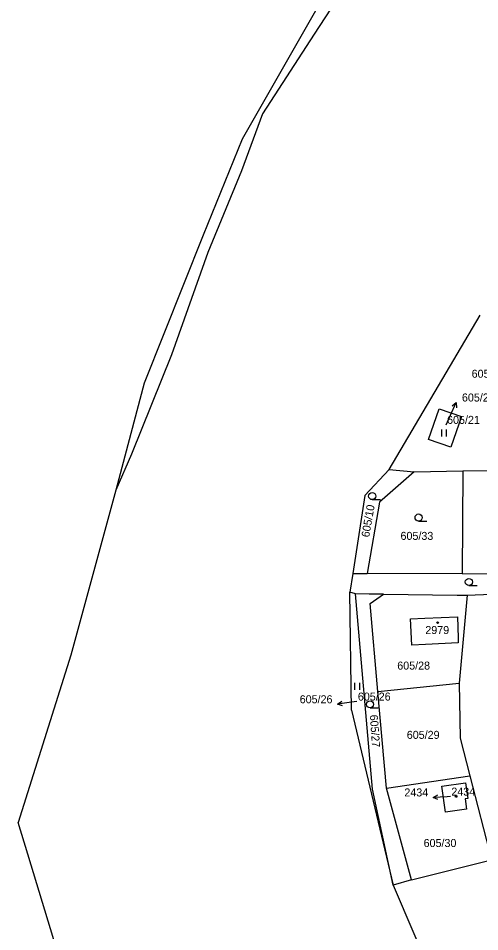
# Model space of a CAD drawing. Extents: x -735249 to -729401, y -1124843 to -1121828.
# Drawn here: x -735248.5 to -735150.6, y -1123798.3 to -1123604.3 of the extents above; entities that cross this region are included whole.
import ezdxf

# ---------------------------------------------------------------- set-up
doc = ezdxf.new("R2010")
doc.units = 0
for name, color, linetype in [('Vrstva 1', 7, 'Continuous'), ('Vrstva 13', 7, 'Continuous'), ('Vrstva 16', 7, 'Continuous'), ('Vrstva 18', 7, 'Continuous'), ('Vrstva 19', 7, 'Continuous'), ('Vrstva 25', 7, 'Continuous')]:
    doc.layers.add(name, color=color, linetype=linetype)

msp = doc.modelspace()

# ---------------------------------------------------------------- linework, layer by layer
at = {"layer": 'Vrstva 1'}
for points in [[(-735175.07, -1123591.23), (-735185.79, -1123607.72), (-735196.73, -1123624.62)], [(-735196.73, -1123624.62), (-735201.18, -1123636.73), (-735208.29, -1123654.09), (-735216.03, -1123675.79), (-735224.54, -1123696.9), (-735227.83, -1123704.56)], [(-735169.82, -1123700.17), (-735150.56, -1123667.38)], [(-735161.49, -1123693.76), (-735159.25, -1123687.26)], [(-735159.25, -1123687.26), (-735154.51, -1123688.89)], [(-735154.51, -1123688.89), (-735156.75, -1123695.39)], [(-735156.75, -1123695.39), (-735161.49, -1123693.76)], [(-735174.98, -1123705.69), (-735169.82, -1123700.17)], [(-735169.82, -1123700.17), (-735164.55, -1123700.62)], [(-735164.55, -1123700.62), (-735171.91, -1123707.06)], [(-735164.55, -1123700.62), (-735154.23, -1123700.46)], [(-735154.23, -1123700.46), (-735154.33, -1123722.33)], [(-735154.23, -1123700.46), (-735148.11, -1123700.37)], [(-735174.98, -1123705.69), (-735177.54, -1123722.23)], [(-735171.91, -1123707.06), (-735174.54, -1123722.24)], [(-735177.54, -1123722.23), (-735178.21, -1123726.17)], [(-735177.54, -1123722.23), (-735174.54, -1123722.24)], [(-735154.33, -1123722.33), (-735174.54, -1123722.24)], [(-735137.13, -1123722.41), (-735154.33, -1123722.33)], [(-735177.83, -1123751.28), (-735178.21, -1123726.17)], [(-735176.98, -1123726.57), (-735178.21, -1123726.17)], [(-735173.38, -1123768.07), (-735176.98, -1123726.57)], [(-735174.07, -1123726.6), (-735176.98, -1123726.57)], [(-735171.08, -1123726.64), (-735174.07, -1123726.6)], [(-735173.9, -1123728.59), (-735171.08, -1123726.64)], [(-735171.08, -1123726.64), (-735155.43, -1123726.83)], [(-735155.43, -1123726.83), (-735153.33, -1123726.81)], [(-735153.33, -1123726.81), (-735155.03, -1123745.54)], [(-735153.33, -1123726.81), (-735134.41, -1123726.09)], [(-735172.22, -1123747.32), (-735173.9, -1123728.59)], [(-735165.3, -1123731.87), (-735162.31, -1123731.76)], [(-735165.05, -1123737.48), (-735165.3, -1123731.87)], [(-735162.31, -1123731.76), (-735155.33, -1123731.44)], [(-735155.33, -1123731.44), (-735155.24, -1123735.88)], [(-735155.21, -1123736.99), (-735162.11, -1123737.34)], [(-735155.24, -1123735.88), (-735155.21, -1123736.99)], [(-735162.11, -1123737.34), (-735165.05, -1123737.48)], [(-735172.22, -1123747.32), (-735155.03, -1123745.54)], [(-735155.03, -1123745.54), (-735154.78, -1123757.24)], [(-735170.39, -1123767.81), (-735172.22, -1123747.32)], [(-735177.83, -1123751.28), (-735169.01, -1123788.42)], [(-735154.78, -1123757.24), (-735152.73, -1123765.23)], [(-735170.39, -1123767.81), (-735152.73, -1123765.23)], [(-735152.73, -1123765.23), (-735148.17, -1123783.06)], [(-735169.01, -1123788.42), (-735173.38, -1123768.07)], [(-735165.14, -1123787.3), (-735170.39, -1123767.81)], [(-735158.67, -1123767.44), (-735153.63, -1123766.7)], [(-735157.87, -1123772.93), (-735158.67, -1123767.44)], [(-735153.63, -1123766.7), (-735153.14, -1123770.01)], [(-735153.14, -1123770.01), (-735153.74, -1123770.1)], [(-735153.74, -1123770.1), (-735153.42, -1123772.28)], [(-735153.42, -1123772.28), (-735157.87, -1123772.93)], [(-735165.14, -1123787.3), (-735148.17, -1123783.06)], [(-735165.14, -1123787.3), (-735169.01, -1123788.42)], [(-735169.01, -1123788.42), (-735160.44, -1123808.46)]]:
    msp.add_lwpolyline(points, dxfattribs=at)
at = {"layer": 'Vrstva 13'}
for points in [[(-735182.96, -1123598.22), (-735201.04, -1123630.01)], [(-735201.04, -1123630.01), (-735209.3, -1123650.37)], [(-735209.3, -1123650.37), (-735221.81, -1123681.81)], [(-735221.81, -1123681.81), (-735227.83, -1123704.56)], [(-735227.83, -1123704.56), (-735237.39, -1123739.59)], [(-735237.39, -1123739.59), (-735248.53, -1123775.09)], [(-735246.48, -1123781.85), (-735248.53, -1123775.09)], [(-735237.36, -1123811.91), (-735246.48, -1123781.85)]]:
    msp.add_lwpolyline(points, dxfattribs=at)
at = {"layer": 'Vrstva 16'}
for points in [[(-735157.76, -1123690.66), (-735156.85, -1123688.64)], [(-735176.69, -1123749.43), (-735177.86, -1123749.59)], [(-735156.86, -1123769.62), (-735157.52, -1123769.65)]]:
    msp.add_lwpolyline(points, dxfattribs=at)
at = {"layer": 'Vrstva 25'}
for points in [[(-735156.85, -1123688.64), (-735155.611, -1123685.908)], [(-735156.48, -1123686.613), (-735155.611, -1123685.908), (-735155.569, -1123687.026)], [(-735158.707, -1123693.155), (-735158.707, -1123691.655)], [(-735157.673, -1123693.155), (-735157.673, -1123691.655)], [(-735173.45, -1123706.55), (-735171.7, -1123706.55)], [(-735163.61, -1123711.1), (-735161.86, -1123711.1)], [(-735152.94, -1123724.79), (-735151.19, -1123724.79)], [(-735177.117, -1123746.955), (-735177.117, -1123745.455)], [(-735176.083, -1123746.955), (-735176.083, -1123745.455)], [(-735179.773, -1123750.356), (-735180.832, -1123749.997), (-735179.909, -1123749.367)], [(-735177.86, -1123749.59), (-735180.832, -1123749.997)], [(-735173.9, -1123750.78), (-735172.15, -1123750.78)], [(-735159.495, -1123770.24), (-735160.516, -1123769.786), (-735159.54, -1123769.242)], [(-735157.52, -1123769.65), (-735160.516, -1123769.786)]]:
    msp.add_lwpolyline(points, dxfattribs=at)
for centre, radius in [((-735173.45, -1123705.8), 0.75), ((-735163.61, -1123710.35), 0.75), ((-735152.94, -1123724.04), 0.75), ((-735159.56, -1123732.68), 0.175), ((-735173.9, -1123750.03), 0.75), ((-735155.65, -1123769.59), 0.175)]:
    msp.add_circle(centre, radius, dxfattribs=at)

# ---------------------------------------------------------------- texts
at = {"layer": 'Vrstva 16'}
for s, p in [('605/21', (-735154.41, -1123685.71)), ('605/26', (-735188.827, -1123749.8)), ('2434', (-735166.626, -1123769.59))]:
    msp.add_text(s, height=1.7, dxfattribs=at).set_placement(p)
at = {"layer": 'Vrstva 18'}
for s, p in [('605/20', (-735152.35, -1123680.66)), ('605/21', (-735157.56, -1123690.46)), ('605/33', (-735167.44, -1123715.1)), ('605/28', (-735168.13, -1123742.65)), ('605/26', (-735176.49, -1123749.23)), ('605/29', (-735166.11, -1123757.36)), ('605/30', (-735162.54, -1123780.33))]:
    msp.add_text(s, height=1.7, dxfattribs=at).set_placement(p)
for s, rotation, p in [('605/10', 80.10064, (-735174.102, -1123714.639)), ('605/27', 274.00218, (-735173.957, -1123752.285))]:
    msp.add_text(s, height=1.7, rotation=rotation, dxfattribs=at).set_placement(p)
at = {"layer": 'Vrstva 19'}
for s, p in [('2979', (-735162.18, -1123735.1)), ('2434', (-735156.66, -1123769.42))]:
    msp.add_text(s, height=1.7, dxfattribs=at).set_placement(p)

doc.saveas('drawing.dxf')
